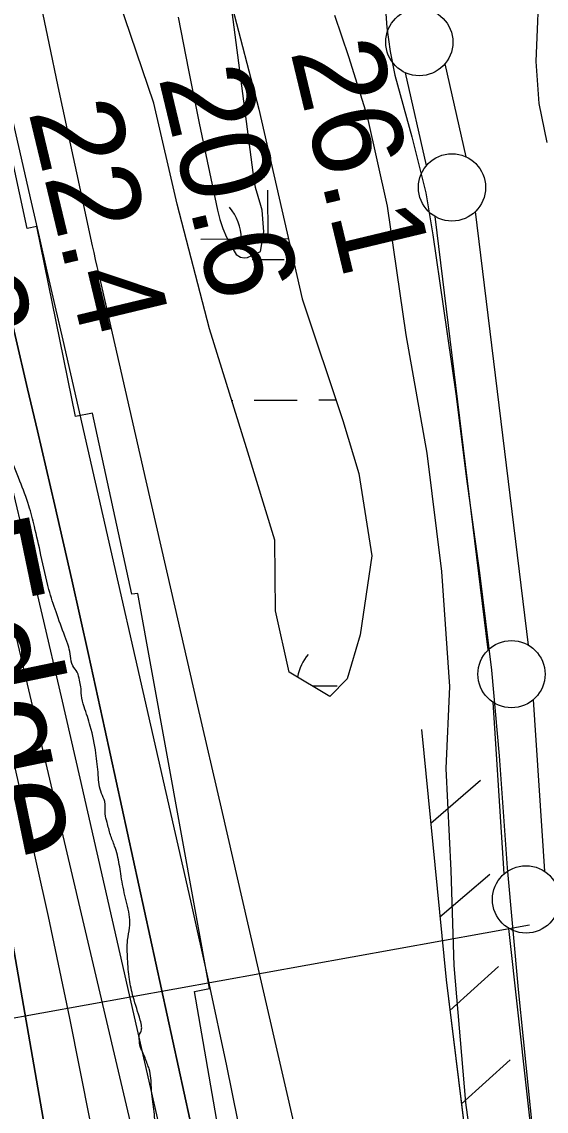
# Model space of a CAD drawing. Extents: x 3419139 to 3457078, y 540382 to 565875.
# Drawn here: x 3439226 to 3439616, y 555924 to 556734 of the extents above; entities that cross this region are included whole.
import ezdxf

# ---------------------------------------------------------------- set-up
doc = ezdxf.new("R2010")
doc.units = 0
for name, color, linetype in [('V-FLOD-BASE', 7, 'Continuous'), ('V-LEVE-TOET', 7, 'Continuous'), ('V-RIVR-EDGE', 7, 'Continuous'), ('V-RIVR-IDEN', 7, 'Continuous'), ('V-RIVR-RANG', 7, 'Continuous'), ('V-RRAP-FSHR', 7, 'Continuous'), ('V-RRAP-RVMT', 7, 'Continuous'), ('V-SURV-LINE', 7, 'Continuous'), ('V-TOPO-DPTH', 7, 'Continuous'), ('V-TOPO-MINR', 7, 'Continuous'), ('V-TOPO-WATR', 7, 'Continuous'), ('V-WETL-SWMP', 7, 'Continuous')]:
    doc.layers.add(name, color=color, linetype=linetype)

msp = doc.modelspace()

# ---------------------------------------------------------------- linework, layer by layer
at = {"layer": 'V-FLOD-BASE'}
msp.add_lwpolyline([(3439496.18, 556743.26), (3439497.27, 556729.79), (3439499.76, 556711.81), (3439503.08, 556694.12), (3439515.89, 556648.33), (3439526.18, 556606.76), (3439531.44, 556575.58), (3439539.18, 556522.51), (3439548.57, 556457.36), (3439556.29, 556395.86), (3439566.23, 556324.25), (3439575.04, 556251.8), (3439580.79, 556188.06), (3439586.77, 556104.67), (3439594.98, 556014.26), (3439602.39, 555940.97), (3439610.62, 555860.66)], dxfattribs=at)
at = {"layer": 'V-LEVE-TOET'}
for points in [[(3439510.9, 557805.04), (3439530.26, 557699.1), (3439548.52, 557601.29), (3439565.1, 557505.72), (3439577.27, 557435.38), (3439593.86, 557343.45), (3439602.42, 557289.65), (3439606.8, 557246.5), (3439611.96, 557177.85), (3439612.14, 557133.03), (3439614.36, 557005.84), (3439614.76, 556936.92), (3439613.46, 556859.89), (3439610.73, 556770.53), (3439608.06, 556704.43), (3439610.23, 556673.04), (3439616.32, 556644.18)], [(3439562.61, 555880.9), (3439556, 555930.22), (3439547.28, 556032.21), (3439545.2, 556102.81), (3439541.46, 556178.74), (3439544.12, 556239.52), (3439538.16, 556325.26), (3439527.16, 556413.25), (3439511.67, 556501.25), (3439497.61, 556596.81), (3439482.92, 556663.52), (3439469.01, 556707.81), (3439458.44, 556738.65)]]:
    msp.add_lwpolyline(points, dxfattribs=at)
at = {"layer": 'V-RIVR-EDGE'}
msp.add_spline([(3439420.69, 555340.79), (3439419.64, 555345.38), (3439418.6, 555349.61), (3439417.91, 555357.72), (3439418.98, 555362.65), (3439419.35, 555367.58), (3439417.28, 555388.37), (3439416.95, 555396.13), (3439416.25, 555397.89), (3439414.5, 555401.07), (3439412.4, 555406.71), (3439412.07, 555417.63), (3439412.43, 555420.8), (3439414.91, 555425.73), (3439415.27, 555428.55), (3439414.95, 555443.35), (3439414.68, 555476.12), (3439414.7, 555483.52), (3439414.36, 555490.57), (3439412.96, 555491.98), (3439412.97, 555496.21), (3439412.99, 555503.26), (3439413, 555510.66), (3439411.95, 555513.13), (3439411.96, 555514.89), (3439411.98, 555522.99), (3439413.41, 555532.15), (3439416.25, 555540.96), (3439415.93, 555552.94), (3439413.84, 555563.16), (3439410.7, 555575.85), (3439407.89, 555580.09), (3439403.67, 555584.68), (3439399.11, 555593.5), (3439398.07, 555598.44), (3439398.09, 555605.48), (3439398.11, 555615), (3439398.12, 555619.58), (3439396.72, 555623.11), (3439391.82, 555635.45), (3439382.37, 555661.9), (3439375.02, 555681.65), (3439370.13, 555698.23), (3439360.32, 555723.98), (3439356.83, 555738.08), (3439354.74, 555747.25), (3439354.05, 555752.18), (3439352.3, 555756.41), (3439349.49, 555762.41), (3439348.1, 555767.7), (3439348.82, 555775.45), (3439344.99, 555791.32), (3439344.32, 555807.88), (3439337.33, 555829.75), (3439333.17, 555856.89), (3439330.75, 555875.22), (3439329.02, 555889.67), (3439327.29, 555902.71), (3439324.84, 555910.12), (3439324.51, 555917.87), (3439322.78, 555932.68), (3439322.1, 555941.49), (3439320.37, 555955.23), (3439318.97, 555959.11), (3439315.47, 555967.93), (3439313.37, 555973.22), (3439313.03, 555977.45), (3439313.03, 555980.27), (3439314.45, 555983.44), (3439314.81, 555986.61), (3439313.77, 555991.54), (3439308.52, 556008.82), (3439305.74, 556021.87), (3439304.37, 556037.02), (3439304.4, 556051.12), (3439305.83, 556060.28), (3439305.85, 556068.03), (3439302.37, 556084.25), (3439299.24, 556100.46), (3439296.8, 556114.21), (3439294.71, 556120.91), (3439291.56, 556129.38), (3439289.11, 556138.55), (3439287.72, 556144.89), (3439287.39, 556154.05), (3439284.94, 556160.05), (3439282.5, 556173.8), (3439280.78, 556190.01), (3439276.6, 556210.11), (3439272.06, 556224.57), (3439269.96, 556233.03), (3439269.63, 556239.37), (3439268.58, 556244.31), (3439266.84, 556250.3), (3439263.68, 556254.89), (3439261.93, 556262.3), (3439260.54, 556269), (3439257.74, 556277.11), (3439251.09, 556295.09), (3439245.85, 556311.67), (3439239.92, 556337.41), (3439235.04, 556358.56), (3439230.85, 556374.08), (3439224.2, 556392.42), (3439208.44, 556432.98), (3439201.45, 556454.14), (3439193.75, 556477.41), (3439186.07, 556507.03), (3439175.24, 556542.65), (3439167.19, 556566.28), (3439163.71, 556584.26), (3439165.14, 556591.65), (3439165.51, 556599.41), (3439164.81, 556601.87), (3439160.59, 556606.47), (3439160.25, 556609.64), (3439161.67, 556612.45), (3439159.91, 556615.63), (3439156.39, 556616.69), (3439152.52, 556617.06), (3439148.29, 556618.83), (3439146.89, 556620.95), (3439146.89, 556622.71), (3439146.21, 556630.82), (3439145.87, 556637.16), (3439142.72, 556644.92), (3439138.87, 556655.85), (3439133.97, 556671.37), (3439122.78, 556705.22), (3439112.29, 556736.96), (3439103.92, 556770.46), (3439097.29, 556798.67), (3439095.21, 556811.01), (3439086.79, 556827.24), (3439083.65, 556838.52), (3439083.32, 556848.03), (3439081.23, 556858.26), (3439076.33, 556871.31), (3439071.42, 556881.89), (3439067.22, 556893.18), (3439065.48, 556900.58), (3439065.15, 556910.1), (3439065.16, 556916.09), (3439065.17, 556919.96), (3439064.83, 556923.14), (3439062.72, 556928.07), (3439062.75, 556939.35), (3439059.29, 556964.02), (3439059.33, 556981.64), (3439055.48, 556991.52), (3439054.08, 556995.75), (3439053.4, 557003.15), (3439051.67, 557016.9), (3439049.96, 557040.51), (3439047.54, 557057.43), (3439043.7, 557074), (3439044.06, 557076.47), (3439044.43, 557082.46), (3439043.39, 557088.8), (3439041.3, 557099.03), (3439040.25, 557103.61), (3439036.75, 557112.78), (3439035.37, 557122.65), (3439031.52, 557133.23), (3439027.33, 557149.45), (3439028.41, 557158.96), (3439028.43, 557167.42), (3439025.99, 557177.29), (3439023.54, 557183.64), (3439021.44, 557188.58), (3439020.74, 557191.75), (3439020.05, 557199.51), (3439015.86, 557215.02), (3439013.43, 557229.48), (3439012.05, 557238.99), (3439011.44, 557241.92)], degree=3, dxfattribs=at)
at = {"layer": 'V-RIVR-RANG'}
msp.add_line((3439603.37, 556062.26), (3438658.7, 555891.42), dxfattribs=at)
at = {"layer": 'V-RRAP-FSHR'}
for p, q in [((3439529.86, 556138.06), (3439566.92, 556169.86)), ((3439536.73, 556068.4), (3439573.79, 556100.2)), ((3439544.16, 555998.8), (3439580.43, 556031.49)), ((3439552.73, 555929.32), (3439589, 555962.02))]:
    msp.add_line(p, q, dxfattribs=at)
for points in [[(3439522.98, 556207.72), (3439541.36, 556021.46), (3439583.01, 555683.8), (3439624.13, 555273.38), (3439659.87, 554983.57), (3439685.08, 554824.69), (3439679.82, 554747.46), (3439685.29, 554704.76), (3439700.93, 554669.09), (3439728.32, 554557.22), (3439747.43, 554494.51), (3439772.64, 554275.32), (3439797.96, 554116.78), (3439825.34, 553912.33), (3439849.7, 553822.93), (3439865.11, 553645.02), (3439856.59, 553600.9), (3439862.35, 553565.71), (3439888.28, 553542.26), (3439924.45, 553445.47), (3439970.85, 553198.92), (3440071.23, 552762.47), (3440155.84, 552373.79)], [(3439522.98, 556207.72), (3439541.36, 556021.46), (3439557.76, 555888.52)]]:
    msp.add_lwpolyline(points, dxfattribs=at)
at = {"layer": 'V-RRAP-RVMT'}
for p, q in [((3439229.73, 556580.21), (3439197.38, 556729.13)), ((3439236.85, 556581.67), (3439229.73, 556580.21)), ((3439265.71, 556440.46), (3439236.85, 556581.67)), ((3439278.17, 556442.84), (3439265.71, 556440.46)), ((3439307.44, 556308.18), (3439278.17, 556442.84)), ((3439311.89, 556308.88), (3439307.44, 556308.18)), ((3439365.34, 556015), (3439311.89, 556308.88)), ((3439354.19, 556012.83), (3439365.34, 556015)), ((3439377.1, 555881.04), (3439354.19, 556012.83))]:
    msp.add_line(p, q, dxfattribs=at)
at = {"layer": 'V-SURV-LINE'}
for points in [[(3439540.39, 556702.6), (3439555.95, 556633.56)], [(3439526.68, 556626.97), (3439511.12, 556696.01)], [(3439563.02, 556592.75), (3439602.42, 556270.48)], [(3439572.65, 556266.82), (3439533.24, 556589.09)], [(3439584.54, 556100.29), (3439576.28, 556227.91)], [(3439606.22, 556229.84), (3439614.48, 556102.21)], [(3439688.58, 555150.29), (3439588.08, 556059.8)]]:
    msp.add_lwpolyline(points, dxfattribs=at)
for centre in [(3439521.37, 556718.8), (3439545.71, 556610.76), (3439589.96, 556248.81), (3439600.8, 556081.31)]:
    msp.add_circle(centre, 25, dxfattribs=at)
at = {"layer": 'V-TOPO-DPTH'}
for points in [[(3438907.25, 557837.76), (3438923.22, 557770.71), (3438998.76, 557458.78), (3439007.67, 557421.77), (3439016.5, 557384.73), (3439025.22, 557347.67), (3439033.87, 557310.59), (3439081.08, 557106.81), (3439102.91, 557012.43), (3439124.7, 556918.04), (3439146.42, 556823.63), (3439168.09, 556729.2), (3439193.13, 556619.92), (3439202.27, 556580.14), (3439211.46, 556540.37), (3439220.7, 556500.61), (3439229.98, 556460.86), (3439237.28, 556429.7), (3439250.11, 556374.34), (3439262.77, 556318.95), (3439275.18, 556263.5), (3439287.42, 556208.01), (3439388.66, 555743.86)], [(3438799.91, 557828.17), (3438816.86, 557746.85), (3438834.39, 557665.65), (3438893.71, 557397.81), (3438898.3, 557377.77), (3438903.08, 557357.79), (3438908.14, 557337.87), (3438913.39, 557318), (3438973.66, 557096.32), (3438999.48, 557000.33), (3439024.97, 556904.25), (3439049.94, 556808.04), (3439074.57, 556711.74), (3439116.51, 556545.91), (3439119.85, 556532.44), (3439123.11, 556518.95), (3439126.25, 556505.42), (3439129.31, 556491.88), (3439155.44, 556373.81), (3439171, 556301.13), (3439185.9, 556228.31), (3439199.8, 556155.29), (3439213.04, 556082.14), (3439278.93, 555703.25)], [(3438799.91, 557828.17), (3438816.86, 557746.85), (3438834.39, 557665.65), (3438893.71, 557397.81), (3438898.3, 557377.77), (3438903.08, 557357.79), (3438908.14, 557337.87), (3438913.39, 557318), (3438973.66, 557096.32), (3438999.48, 557000.33), (3439024.97, 556904.25), (3439049.94, 556808.04), (3439074.57, 556711.74), (3439116.51, 556545.91), (3439119.85, 556532.44), (3439123.11, 556518.95), (3439126.25, 556505.42), (3439129.31, 556491.88), (3439155.44, 556373.81), (3439171, 556301.13), (3439185.9, 556228.31), (3439199.8, 556155.29), (3439213.04, 556082.14), (3439278.93, 555703.25)], [(3439355.54, 555706.98), (3439177.43, 556462.65), (3439169.67, 556495.5), (3439161.88, 556528.35), (3439154.04, 556561.18), (3439146.18, 556594.01), (3439065.2, 556931.11), (3439047.61, 557004.46), (3439030.08, 557077.83), (3439012.62, 557151.21), (3438995.2, 557224.61), (3438964.67, 557353.56), (3438962.55, 557362.48), (3438960.41, 557371.4), (3438958.25, 557380.32), (3438956.08, 557389.23), (3438945.41, 557432.72), (3438937.81, 557463.35), (3438930.1, 557493.96), (3438922.22, 557524.52), (3438914.24, 557555.06), (3438861.34, 557755.15), (3438845.78, 557814.61)], [(3439355.54, 555706.98), (3439177.43, 556462.65), (3439169.67, 556495.5), (3439161.88, 556528.35), (3439154.04, 556561.18), (3439146.18, 556594.01), (3439065.2, 556931.11), (3439047.61, 557004.46), (3439030.08, 557077.83), (3439012.62, 557151.21), (3438995.2, 557224.61), (3438964.67, 557353.56), (3438962.55, 557362.48), (3438960.41, 557371.4), (3438958.25, 557380.32), (3438956.08, 557389.23), (3438945.41, 557432.72), (3438937.81, 557463.35), (3438930.1, 557493.96), (3438922.22, 557524.52), (3438914.24, 557555.06), (3438861.34, 557755.15), (3438845.78, 557814.61)]]:
    msp.add_lwpolyline(points, dxfattribs=at)
at = {"layer": 'V-TOPO-MINR'}
for points in [[(3439276.45, 555916.97), (3439261.48, 555992.92), (3439245.47, 556068.66), (3439228.76, 556144.26), (3439152.68, 556477.57), (3439147.37, 556500.56), (3439141.98, 556523.52), (3439136.46, 556546.46), (3439130.86, 556569.37), (3438982.99, 557167.32), (3438974.78, 557200.28), (3438966.49, 557233.22), (3438958.09, 557266.13), (3438949.61, 557299.02), (3438935.14, 557354.77), (3438933.85, 557359.78), (3438932.58, 557364.79), (3438931.33, 557369.81), (3438930.11, 557374.83), (3438804.47, 557895.18)], [(3439388.66, 555743.86), (3439287.42, 556208.01), (3439275.18, 556263.5), (3439262.77, 556318.95), (3439250.11, 556374.34), (3439237.28, 556429.7), (3439229.98, 556460.86), (3439220.7, 556500.61), (3439211.46, 556540.37), (3439202.27, 556580.14), (3439193.13, 556619.92), (3439168.09, 556729.2), (3439146.42, 556823.63), (3439124.7, 556918.04), (3439102.91, 557012.43), (3439081.08, 557106.81), (3439033.87, 557310.59), (3439025.22, 557347.67), (3439016.5, 557384.73), (3439007.67, 557421.77), (3438998.76, 557458.78), (3438923.22, 557770.71), (3438907.25, 557837.76)], [(3439469.06, 555738.01), (3439393.82, 556063.87), (3439374.87, 556146.06), (3439355.94, 556228.26), (3439337.05, 556310.47), (3439318.18, 556392.68), (3439282.84, 556546.88), (3439281.68, 556552), (3439280.53, 556557.12), (3439279.4, 556562.25), (3439278.27, 556567.37), (3439266.54, 556621.48), (3439259.61, 556653.67), (3439252.75, 556685.87), (3439245.98, 556718.1), (3439239.29, 556750.34), (3439117.55, 557340.83), (3439110.83, 557373.19), (3439104.06, 557405.54), (3439097.19, 557437.87), (3439090.27, 557470.18), (3439011.53, 557835.38)], [(3439278.93, 555703.25), (3439213.04, 556082.14), (3439199.8, 556155.29), (3439185.9, 556228.31), (3439171, 556301.13), (3439155.44, 556373.81), (3439129.31, 556491.88), (3439126.25, 556505.42), (3439123.11, 556518.95), (3439119.85, 556532.44), (3439116.51, 556545.91), (3439074.57, 556711.74), (3439049.94, 556808.04), (3439024.97, 556904.25), (3438999.48, 557000.33), (3438973.66, 557096.32), (3438913.39, 557318), (3438908.14, 557337.87), (3438903.08, 557357.79), (3438898.3, 557377.77), (3438893.71, 557397.81), (3438834.39, 557665.65), (3438816.86, 557746.85), (3438799.91, 557828.17)], [(3439390.61, 555896.23), (3439378.09, 555957.67), (3439364.92, 556018.98), (3439351.31, 556080.19), (3439256.31, 556497.14), (3439250.47, 556522.78), (3439244.62, 556548.41), (3439238.77, 556574.05), (3439232.92, 556599.68), (3439111.29, 557132.62)], [(3439341.91, 556737.31), (3439349.7, 556697.89), (3439357.7, 556658.51), (3439371.14, 556593.76), (3439372.91, 556586.91), (3439375.12, 556580.23), (3439377.97, 556573.8), (3439381.26, 556567.53), (3439385.24, 556560.75), (3439388.35, 556558.9), (3439391, 556558.51), (3439393.61, 556558.66), (3439403.23, 556563.15), (3439405.77, 556577.72), (3439404.47, 556593.76), (3439403.59, 556597.33), (3439399.61, 556610.71), (3439397.86, 556621.85), (3439342.74, 557042.88)], [(3439372.27, 555718.68), (3439268.97, 556171.57), (3439255.09, 556231.99), (3439241.07, 556292.38), (3439226.85, 556352.73), (3439212.5, 556413.04), (3439185.98, 556523.68), (3439184.79, 556528.65), (3439183.61, 556533.62), (3439182.43, 556538.58), (3439181.26, 556543.55), (3439164.76, 556613.65), (3439155.37, 556653.67), (3439146.01, 556693.71), (3439136.71, 556733.75), (3439127.45, 556773.81)]]:
    msp.add_lwpolyline(points, dxfattribs=at)
at = {"layer": 'V-TOPO-WATR'}
msp.add_lwpolyline([(3439355.54, 555706.98), (3439177.43, 556462.65), (3439169.67, 556495.5), (3439161.88, 556528.35), (3439154.04, 556561.18), (3439146.18, 556594.01), (3439065.2, 556931.11), (3439047.61, 557004.46), (3439030.08, 557077.83), (3439012.62, 557151.21), (3438995.2, 557224.61), (3438964.67, 557353.56), (3438962.55, 557362.48), (3438960.41, 557371.4), (3438958.25, 557380.32), (3438956.08, 557389.23), (3438945.41, 557432.72), (3438937.81, 557463.35), (3438930.1, 557493.96), (3438922.22, 557524.52), (3438914.24, 557555.06), (3438861.34, 557755.15), (3438845.78, 557814.61)], dxfattribs=at)
at = {"layer": 'V-WETL-SWMP'}
for p, q in [((3439408.89, 556572.6), (3439408.73, 556608.6)), ((3439358.89, 556572.38), (3439424.07, 556572.66)), ((3439396.95, 556557.11), (3439420.95, 556557.22)), ((3439381.85, 556452.41), (3439382.57, 556452.41)), ((3439398.57, 556452.48), (3439430.57, 556452.62)), ((3439446.57, 556452.69), (3439459.35, 556452.74)), ((3439441.73, 556240.06), (3439460.34, 556240.14))]:
    msp.add_line(p, q, dxfattribs=at)
msp.add_lwpolyline([(3439380.96, 556749.66), (3439401.97, 556669.04), (3439434.35, 556527.81), (3439464.43, 556437.48), (3439476.46, 556398.08), (3439486.01, 556336.87), (3439477.39, 556278.13), (3439467.62, 556245.44), (3439454.87, 556232.14), (3439424.62, 556250.38), (3439414.43, 556295.84), (3439413.94, 556348.55), (3439392.9, 556417.05), (3439365.24, 556505.56), (3439341.23, 556598.3), (3439323.83, 556673.46), (3439297.96, 556749.25)], dxfattribs=at)
for centre, start, end in [((3439353.64, 556572.83), 359.47819, 41.02184), ((3439465.58, 556240.64), 139.47819, 170.21793)]:
    msp.add_arc(centre, 35.25, start, end, dxfattribs=at)

# ---------------------------------------------------------------- texts
at = {"layer": 'V-RIVR-IDEN'}
msp.add_text(' Edge', height=83, rotation=281.71121, dxfattribs=at).set_placement((3439141.67, 556387.7))
at = {"layer": 'V-RIVR-RANG'}
for s, p in [('26.1', (3439425.33, 556712.03)), ('20.6', (3439327.17, 556692.56)), ('22.4', (3439230.42, 556667.2)), ('8.3', (3439140.99, 556611.3))]:
    msp.add_text(s, height=67, rotation=283.49833, dxfattribs=at).set_placement(p)

doc.saveas('drawing.dxf')
